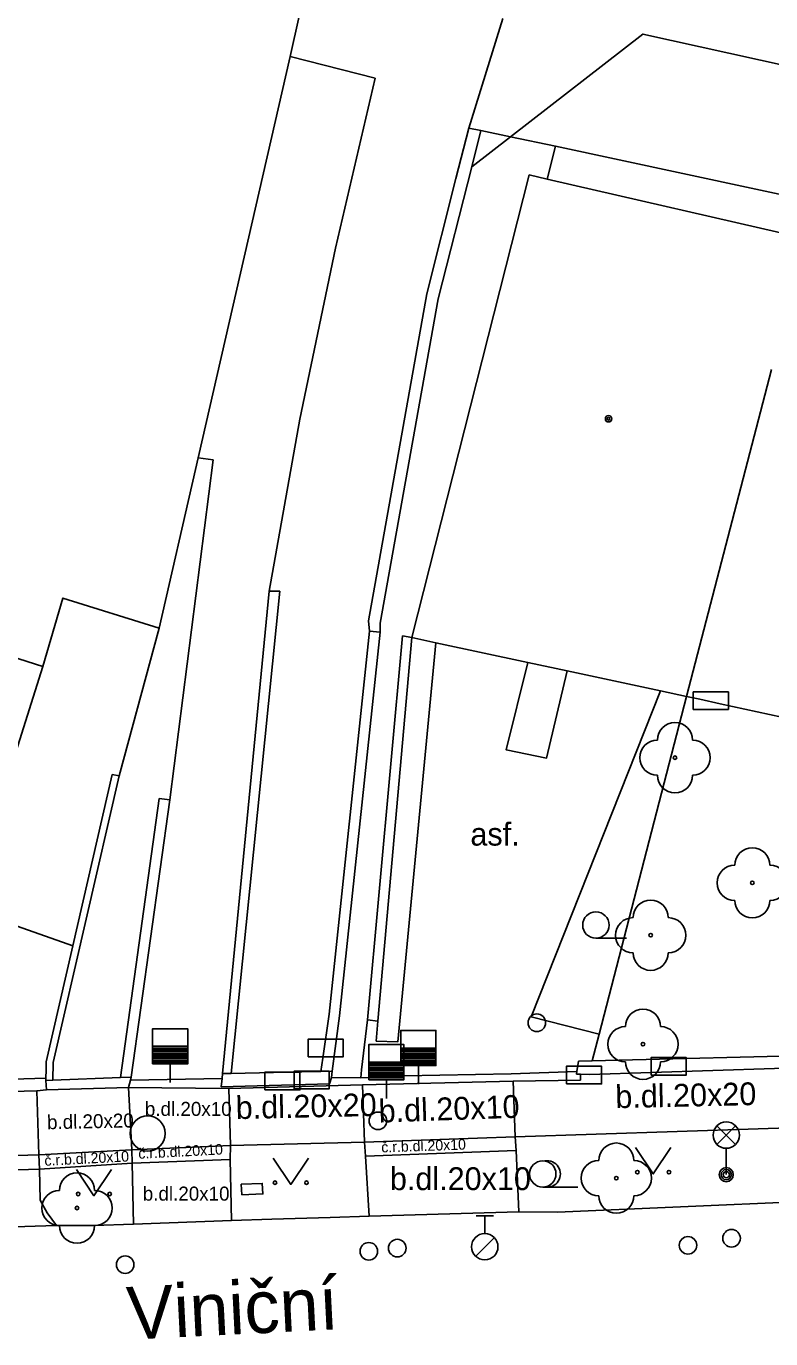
# Model space of a CAD drawing. Extents: x -595546 to -593986, y -1160845 to -1159202.
# Drawn here: x -594860.32 to -594839.13, y -1160772.58 to -1160735.24 of the extents above; entities that cross this region are included whole.
import ezdxf

# ---------------------------------------------------------------- set-up
doc = ezdxf.new("R2010")
doc.units = 0
for name, color, linetype in [('Level 22', 7, 'Continuous'), ('Level 24', 7, 'Continuous'), ('Level 27', 7, 'Continuous'), ('Level 28', 7, 'Continuous'), ('Level 31', 7, 'Continuous'), ('Level 33', 7, 'Continuous'), ('Level 36', 7, 'Continuous'), ('Level 39', 7, 'Continuous'), ('Nazvy ulic', 7, 'Continuous'), ('slaboproud - povrch.  znaky a tel. budka skut. velikost', 7, 'Continuous'), ('TM - budovy zdene_ betonove - VP', 7, 'Continuous'), ('TM - chodniky - VP', 7, 'Continuous'), ('TM - komunikace - VP', 7, 'Continuous'), ('TM - letecke snimky - pomocna linie', 7, 'Continuous'), ('TM - plot drateny_ kovovy - VP', 7, 'Continuous'), ('TM - podezdivka plotu - VP', 7, 'Continuous'), ('TM - pomocna konstrukcni linie', 7, 'Continuous'), ('TM - popis povrchu', 7, 'Continuous'), ('TM - rozhrani mezi zpev. plochami mezi sebou - VP', 7, 'Continuous'), ('TM - rozhrani ploch obecne - VP', 7, 'Continuous'), ('TM - vjezd na pozemek', 7, 'Continuous'), ('TM - zed operna - VP', 7, 'Continuous')]:
    doc.layers.add(name, color=color, linetype=linetype)

msp = doc.modelspace()

# ---------------------------------------------------------------- linework, layer by layer
at = {"layer": 'Level 22'}
for centre in [(-594841.86, -1160756.05), (-594839.66, -1160759.61), (-594842.55, -1160761.1), (-594842.77, -1160764.2), (-594843.53, -1160768.01), (-594858.87, -1160768.86)]:
    msp.add_circle(centre, 0.05, dxfattribs=at)
for centre, start, end in [((-594841.86, -1160755.55), 0, 180), ((-594842.36, -1160756.05), 90, 270), ((-594841.36, -1160756.05), 270, 90), ((-594841.86, -1160756.55), 180, 0), ((-594839.66, -1160759.11), 0, 180), ((-594840.16, -1160759.61), 90, 270), ((-594839.16, -1160759.61), 270, 90), ((-594842.55, -1160760.6), 0, 180), ((-594839.66, -1160760.11), 180, 0), ((-594843.05, -1160761.1), 90, 270), ((-594842.05, -1160761.1), 270, 90), ((-594842.55, -1160761.6), 180, 0), ((-594842.77, -1160763.7), 0, 180), ((-594843.27, -1160764.2), 90, 270), ((-594842.27, -1160764.2), 270, 90), ((-594842.77, -1160764.7), 180, 0), ((-594843.53, -1160767.51), 0, 180), ((-594844.03, -1160768.01), 90, 270), ((-594843.03, -1160768.01), 270, 90), ((-594858.87, -1160768.36), 0, 180), ((-594859.37, -1160768.86), 90, 270), ((-594858.37, -1160768.86), 270, 90), ((-594843.53, -1160768.51), 180, 0), ((-594858.87, -1160769.36), 180, 0)]:
    msp.add_arc(centre, 0.5, start, end, dxfattribs=at)
at = {"layer": 'Level 24'}
for points in [[(-594841.338, -1160754.679), (-594840.338, -1160754.679), (-594840.338, -1160754.179), (-594841.338, -1160754.179)], [(-594852.297, -1160764.558), (-594851.297, -1160764.558), (-594851.297, -1160764.058), (-594852.297, -1160764.058)], [(-594842.538, -1160765.079), (-594841.538, -1160765.079), (-594841.538, -1160764.579), (-594842.538, -1160764.579)], [(-594853.528, -1160765.499), (-594852.528, -1160765.499), (-594852.528, -1160764.999), (-594853.528, -1160764.999)], [(-594852.697, -1160765.468), (-594851.697, -1160765.468), (-594851.697, -1160764.968), (-594852.697, -1160764.968)], [(-594844.948, -1160765.329), (-594843.948, -1160765.329), (-594843.948, -1160764.829), (-594844.948, -1160764.829)]]:
    msp.add_lwpolyline(points, close=True, dxfattribs=at)
at = {"layer": 'Level 27'}
msp.add_circle((-594856.86, -1160766.74), 0.5, dxfattribs=at)
at = {"layer": 'Level 28'}
for p, q in [((-594856.72, -1160764.26), (-594855.72, -1160764.26)), ((-594856.72, -1160764.31), (-594855.72, -1160764.31)), ((-594849.66, -1160764.31), (-594848.66, -1160764.31)), ((-594856.72, -1160764.36), (-594855.72, -1160764.36)), ((-594856.72, -1160764.41), (-594855.72, -1160764.41)), ((-594856.72, -1160764.46), (-594855.72, -1160764.46)), ((-594856.72, -1160764.51), (-594855.72, -1160764.51)), ((-594856.72, -1160764.56), (-594855.72, -1160764.56)), ((-594856.72, -1160764.61), (-594855.72, -1160764.61)), ((-594856.72, -1160764.66), (-594855.72, -1160764.66)), ((-594849.66, -1160764.36), (-594848.66, -1160764.36)), ((-594849.66, -1160764.41), (-594848.66, -1160764.41)), ((-594849.66, -1160764.46), (-594848.66, -1160764.46)), ((-594849.66, -1160764.51), (-594848.66, -1160764.51)), ((-594849.66, -1160764.56), (-594848.66, -1160764.56)), ((-594849.66, -1160764.61), (-594848.66, -1160764.61)), ((-594849.66, -1160764.66), (-594848.66, -1160764.66)), ((-594856.72, -1160764.71), (-594855.72, -1160764.71)), ((-594856.22, -1160764.76), (-594856.22, -1160765.29)), ((-594850.57, -1160764.71), (-594849.57, -1160764.71)), ((-594850.57, -1160764.76), (-594849.57, -1160764.76)), ((-594850.57, -1160764.81), (-594849.57, -1160764.81)), ((-594850.57, -1160764.86), (-594849.57, -1160764.86)), ((-594850.57, -1160764.91), (-594849.57, -1160764.91)), ((-594850.57, -1160764.96), (-594849.57, -1160764.96)), ((-594850.57, -1160765.01), (-594849.57, -1160765.01)), ((-594850.57, -1160765.06), (-594849.57, -1160765.06)), ((-594849.66, -1160764.71), (-594848.66, -1160764.71)), ((-594849.66, -1160764.76), (-594848.66, -1160764.76)), ((-594849.16, -1160764.81), (-594849.16, -1160765.34)), ((-594850.57, -1160765.11), (-594849.57, -1160765.11)), ((-594850.57, -1160765.16), (-594849.57, -1160765.16)), ((-594850.07, -1160765.21), (-594850.07, -1160765.74)), ((-594847.52, -1160769.085), (-594847.02, -1160769.085)), ((-594847.27, -1160769.585), (-594847.27, -1160769.085)), ((-594847.528, -1160770.232), (-594846.998, -1160769.702))]:
    msp.add_line(p, q, dxfattribs=at)
for points in [[(-594856.72, -1160764.76), (-594855.72, -1160764.76), (-594855.72, -1160763.76), (-594856.72, -1160763.76)], [(-594849.66, -1160764.81), (-594848.66, -1160764.81), (-594848.66, -1160763.81), (-594849.66, -1160763.81)], [(-594850.57, -1160765.21), (-594849.57, -1160765.21), (-594849.57, -1160764.21), (-594850.57, -1160764.21)]]:
    msp.add_lwpolyline(points, close=True, dxfattribs=at)
for centre, radius in [((-594850.31, -1160766.38), 0.25), ((-594840.25, -1160769.72), 0.25), ((-594850.57, -1160770.09), 0.25), ((-594849.76, -1160770), 0.25), ((-594847.27, -1160769.96), 0.375), ((-594841.49, -1160769.92), 0.25), ((-594857.5, -1160770.47), 0.25)]:
    msp.add_circle(centre, radius, dxfattribs=at)
at = {"layer": 'Level 31'}
msp.add_circle((-594845.79, -1160763.59), 0.25, dxfattribs=at)
at = {"layer": 'Level 33'}
for p, q in [((-594840.665, -1160767.05), (-594840.135, -1160766.52)), ((-594840.665, -1160766.52), (-594840.135, -1160767.05)), ((-594840.4, -1160767.16), (-594840.4, -1160767.91))]:
    msp.add_line(p, q, dxfattribs=at)
for centre, radius in [((-594840.4, -1160766.785), 0.375), ((-594840.4, -1160767.91), 0.2), ((-594840.4, -1160767.91), 0.145), ((-594840.4, -1160767.91), 0.0876)]:
    msp.add_circle(centre, radius, dxfattribs=at)
at = {"layer": 'Level 36'}
for p, q in [((-594844.11, -1160761.185), (-594843.235, -1160761.185)), ((-594845.62, -1160768.265), (-594844.62, -1160768.265))]:
    msp.add_line(p, q, dxfattribs=at)
for points in [[(-594842.98, -1160767.14), (-594842.48, -1160767.89), (-594841.98, -1160767.14)], [(-594853.29, -1160767.44), (-594852.79, -1160768.19), (-594852.29, -1160767.44)], [(-594858.89, -1160767.76), (-594858.39, -1160768.51), (-594857.89, -1160767.76)]]:
    msp.add_lwpolyline(points, dxfattribs=at)
for centre, radius in [((-594844.11, -1160760.81), 0.375), ((-594845.62, -1160767.89), 0.375), ((-594842.93, -1160767.84), 0.05), ((-594842.031, -1160767.84), 0.05), ((-594858.84, -1160768.46), 0.05), ((-594857.941, -1160768.46), 0.05), ((-594853.24, -1160768.14), 0.05), ((-594852.341, -1160768.14), 0.05)]:
    msp.add_circle(centre, radius, dxfattribs=at)
msp.add_arc((-594845.495, -1160767.89), 0.375, 260.4059, 99.5941, dxfattribs=at)
at = {"layer": 'Level 39'}
for radius in [0.09, 0.0398]:
    msp.add_circle((-594843.75, -1160746.41), radius, dxfattribs=at)
at = {"layer": 'slaboproud - povrch.  znaky a tel. budka skut. velikost'}
msp.add_lwpolyline([(-594854.2, -1160768.18), (-594853.6, -1160768.16), (-594853.58, -1160768.46), (-594854.18, -1160768.48), (-594854.2, -1160768.18)], dxfattribs=at)
at = {"layer": 'TM - budovy zdene_ betonove - VP'}
for points in [[(-594849.35, -1160752.63), (-594846.01, -1160739.47)], [(-594846.01, -1160739.47), (-594845.5, -1160739.59)], [(-594845.5, -1160739.59), (-594838.15, -1160741.28)], [(-594839.11, -1160745.01), (-594841.53, -1160754.31)], [(-594862.5, -1160752.61), (-594861.96, -1160752.78), (-594859.84, -1160753.46)], [(-594848.66, -1160752.78), (-594849.35, -1160752.63)], [(-594846.05, -1160753.34), (-594848.66, -1160752.78)], [(-594859.84, -1160753.46), (-594860.34, -1160755.02), (-594861.44, -1160758.48), (-594861.62, -1160759.05), (-594862.03, -1160760.33)], [(-594844.93, -1160753.58), (-594846.05, -1160753.34)], [(-594842.27, -1160754.15), (-594844.93, -1160753.58)], [(-594841.53, -1160754.31), (-594842.27, -1160754.15)], [(-594841.15, -1160754.39), (-594841.53, -1160754.31)], [(-594840.57, -1160754.52), (-594841.15, -1160754.39)], [(-594836.71, -1160755.35), (-594840.57, -1160754.52)]]:
    msp.add_lwpolyline(points, dxfattribs=at)
at = {"layer": 'TM - chodniky - VP'}
for points in [[(-594846.41, -1160766.83), (-594837.19, -1160766.53)], [(-594846.38, -1160767.22), (-594846.41, -1160766.83)], [(-594854.51, -1160767.48), (-594854.5, -1160767.08)], [(-594854.5, -1160767.08), (-594850.69, -1160766.99)], [(-594850.69, -1160766.99), (-594850.66, -1160767.38)], [(-594846.3, -1160768.97), (-594846.38, -1160767.22)], [(-594859.94, -1160767.75), (-594857.3, -1160767.58)], [(-594857.3, -1160767.58), (-594857.26, -1160769.32)], [(-594854.48, -1160769.21), (-594854.51, -1160767.48)], [(-594850.66, -1160767.38), (-594850.56, -1160769.09)], [(-594859.92, -1160768.64), (-594859.94, -1160767.75)], [(-594859.72, -1160769), (-594859.92, -1160768.64)], [(-594859.45, -1160769.36), (-594859.72, -1160769)]]:
    msp.add_lwpolyline(points, dxfattribs=at)
at = {"layer": 'TM - komunikace - VP'}
for points in [[(-594838.2, -1160768.67), (-594845.2, -1160768.98)], [(-594853.33, -1160769.18), (-594854.48, -1160769.21)], [(-594851.67, -1160769.13), (-594853.33, -1160769.18)], [(-594850.56, -1160769.09), (-594851.67, -1160769.13)], [(-594846.3, -1160768.97), (-594850.56, -1160769.09)], [(-594845.2, -1160768.98), (-594846.3, -1160768.97)], [(-594859.45, -1160769.36), (-594877.23, -1160769.92)], [(-594858.39, -1160769.36), (-594859.45, -1160769.36)], [(-594857.26, -1160769.32), (-594858.39, -1160769.36)], [(-594854.48, -1160769.21), (-594857.26, -1160769.32)]]:
    msp.add_lwpolyline(points, dxfattribs=at)
at = {"layer": 'TM - letecke snimky - pomocna linie'}
for points in [[(-594846.54, -1160738.39), (-594842.77, -1160735.47), (-594836.98, -1160736.75)], [(-594850.39, -1160736.72), (-594852.81, -1160736.11)], [(-594853.4, -1160751.31), (-594852.53, -1160746.42), (-594851.52, -1160741.56), (-594850.39, -1160736.72)], [(-594847.64, -1160739.24), (-594846.54, -1160738.39)], [(-594859.84, -1160753.46), (-594859.27, -1160751.51), (-594856.53, -1160752.37)]]:
    msp.add_lwpolyline(points, dxfattribs=at)
at = {"layer": 'TM - plot drateny_ kovovy - VP'}
for points in [[(-594852.55, -1160734.96), (-594852.81, -1160736.11)], [(-594852.81, -1160736.11), (-594855.42, -1160747.52)], [(-594847.64, -1160739.24), (-594847.38, -1160738.21)], [(-594850.25, -1160752.48), (-594850.25, -1160752.22), (-594848.6, -1160743), (-594847.64, -1160739.24)], [(-594855.42, -1160747.52), (-594855.5, -1160747.85)], [(-594855, -1160747.58), (-594855.42, -1160747.52)], [(-594855.5, -1160747.85), (-594856.53, -1160752.37)], [(-594855, -1160747.58), (-594856.23, -1160757.25)], [(-594854.49, -1160765.03), (-594853.1, -1160751.31)], [(-594853.1, -1160751.31), (-594853.4, -1160751.31)], [(-594856.53, -1160752.37), (-594857.67, -1160756.57)], [(-594834.47, -1160752.07), (-594837.32, -1160764.5), (-594844.22, -1160764.67)], [(-594841.53, -1160754.31), (-594844.02, -1160763.91)], [(-594844.02, -1160763.91), (-594844.22, -1160764.67)], [(-594844.22, -1160764.67), (-594844.6, -1160764.68)], [(-594854.49, -1160765.03), (-594854.73, -1160765.03)], [(-594851.93, -1160764.98), (-594852.08, -1160764.98), (-594854.49, -1160765.03)], [(-594851.61, -1160764.97), (-594851.93, -1160764.98)], [(-594846.52, -1160765.04), (-594844.65, -1160764.98)], [(-594859.56, -1160765.22), (-594859.76, -1160765.23)], [(-594857.63, -1160765.15), (-594859.56, -1160765.22)], [(-594857.33, -1160765.14), (-594857.63, -1160765.15)], [(-594850.8, -1160765.16), (-594849.56, -1160765.1)]]:
    msp.add_lwpolyline(points, dxfattribs=at)
at = {"layer": 'TM - podezdivka plotu - VP'}
for points in [[(-594848.92, -1160742.86), (-594848.09, -1160739.58), (-594847.72, -1160738.14)], [(-594850.58, -1160752.16), (-594848.92, -1160742.86)], [(-594853.4, -1160751.31), (-594854.73, -1160765.03)], [(-594850.55, -1160752.45), (-594850.58, -1160752.16)], [(-594850.25, -1160752.48), (-594851.4, -1160763.39), (-594851.61, -1160764.97)], [(-594850.55, -1160752.45), (-594850.25, -1160752.48)], [(-594849.35, -1160752.63), (-594850.31, -1160763.54)], [(-594849.61, -1160752.58), (-594849.35, -1160752.63)], [(-594857.87, -1160756.53), (-594858.99, -1160761.4)], [(-594856.23, -1160757.25), (-594857.33, -1160765.14)], [(-594858.99, -1160761.4), (-594859.75, -1160764.7)], [(-594850.31, -1160763.54), (-594850.61, -1160763.51)], [(-594859.76, -1160765.17), (-594859.75, -1160764.93), (-594859.75, -1160764.7)], [(-594844.6, -1160764.68), (-594844.65, -1160764.98)], [(-594854.73, -1160765.03), (-594854.74, -1160765.18)], [(-594851.61, -1160764.97), (-594851.63, -1160765.15)], [(-594850.78, -1160764.93), (-594850.8, -1160765.16)], [(-594844.65, -1160764.98), (-594844.66, -1160765.05)], [(-594844.66, -1160765.05), (-594844.55, -1160765.05)], [(-594844.55, -1160765.05), (-594844.29, -1160765.06)], [(-594844.29, -1160765.06), (-594837.27, -1160764.83)], [(-594859.76, -1160765.23), (-594859.76, -1160765.17)], [(-594859.74, -1160765.5), (-594859.76, -1160765.23)], [(-594859.74, -1160765.5), (-594857.41, -1160765.43)], [(-594857.35, -1160765.22), (-594857.41, -1160765.43)], [(-594857.33, -1160765.14), (-594857.35, -1160765.22)], [(-594854.77, -1160765.41), (-594854.74, -1160765.18)], [(-594854.77, -1160765.41), (-594851.69, -1160765.33)], [(-594851.69, -1160765.33), (-594851.63, -1160765.15)]]:
    msp.add_lwpolyline(points, dxfattribs=at)
at = {"layer": 'TM - pomocna konstrukcni linie'}
for points in [[(-594857.87, -1160756.53), (-594857.67, -1160756.57)], [(-594856.53, -1160757.21), (-594856.23, -1160757.25)]]:
    msp.add_lwpolyline(points, dxfattribs=at)
at = {"layer": 'TM - rozhrani mezi zpev. plochami mezi sebou - VP'}
for points in [[(-594844.93, -1160753.58), (-594845.51, -1160756.06), (-594846.66, -1160755.83), (-594846.05, -1160753.34)], [(-594844.55, -1160765.05), (-594844.55, -1160765.22)], [(-594857.31, -1160767.2), (-594857.41, -1160765.43)], [(-594854.55, -1160765.46), (-594857.41, -1160765.43)], [(-594850.75, -1160765.36), (-594854.55, -1160765.46)], [(-594846.46, -1160765.25), (-594850.75, -1160765.36)], [(-594850.69, -1160766.99), (-594850.75, -1160765.36)], [(-594844.55, -1160765.22), (-594846.46, -1160765.25)], [(-594846.46, -1160765.25), (-594846.41, -1160766.83)], [(-594860.01, -1160765.53), (-594859.96, -1160767.35)], [(-594854.55, -1160765.46), (-594854.5, -1160767.08)], [(-594846.41, -1160766.83), (-594850.69, -1160766.99)], [(-594857.31, -1160767.2), (-594859.96, -1160767.35)], [(-594854.5, -1160767.08), (-594857.31, -1160767.2)], [(-594857.31, -1160767.2), (-594857.3, -1160767.58)], [(-594850.66, -1160767.38), (-594846.38, -1160767.22)], [(-594859.96, -1160767.35), (-594877.29, -1160767.87)], [(-594859.94, -1160767.75), (-594859.96, -1160767.35)], [(-594857.3, -1160767.58), (-594854.51, -1160767.48)], [(-594877.29, -1160768.28), (-594859.94, -1160767.75)]]:
    msp.add_lwpolyline(points, dxfattribs=at)
at = {"layer": 'TM - rozhrani ploch obecne - VP'}
for points in [[(-594847.72, -1160738.14), (-594846.76, -1160735.02)], [(-594847.72, -1160738.14), (-594847.38, -1160738.21)], [(-594847.38, -1160738.21), (-594846.54, -1160738.39)], [(-594846.54, -1160738.39), (-594845.26, -1160738.66)], [(-594845.5, -1160739.59), (-594845.26, -1160738.66)], [(-594845.26, -1160738.66), (-594837.88, -1160740.24)], [(-594848.66, -1160752.78), (-594849.74, -1160764.13), (-594850.36, -1160764.11), (-594850.31, -1160763.54)], [(-594844.02, -1160763.91), (-594845.95, -1160763.42), (-594842.27, -1160754.15)], [(-594862.03, -1160760.33), (-594858.99, -1160761.4)], [(-594860.01, -1160765.53), (-594876.47, -1160765.96)], [(-594859.74, -1160765.5), (-594860.01, -1160765.53)]]:
    msp.add_lwpolyline(points, dxfattribs=at)
at = {"layer": 'TM - vjezd na pozemek'}
for points in [[(-594849.56, -1160765.1), (-594846.52, -1160765.04)], [(-594864.49, -1160765.31), (-594859.76, -1160765.17)], [(-594857.35, -1160765.22), (-594854.74, -1160765.18)], [(-594851.63, -1160765.15), (-594850.8, -1160765.16)]]:
    msp.add_lwpolyline(points, dxfattribs=at)
at = {"layer": 'TM - zed operna - VP'}
for points in [[(-594850.55, -1160752.45), (-594851.7, -1160763.35), (-594851.88, -1160764.6)], [(-594849.61, -1160752.58), (-594850.61, -1160763.51)], [(-594859.56, -1160765.22), (-594859.55, -1160764.72), (-594857.67, -1160756.57)], [(-594856.53, -1160757.21), (-594857.63, -1160765.15)], [(-594850.61, -1160763.51), (-594850.78, -1160764.93)], [(-594851.88, -1160764.6), (-594851.93, -1160764.98)]]:
    msp.add_lwpolyline(points, dxfattribs=at)

# ---------------------------------------------------------------- texts
at = {"layer": 'Nazvy ulic'}
msp.add_text('Viniční', height=1.5, rotation=2.863, dxfattribs=at).set_placement((-594857.418, -1160772.607))
at = {"layer": 'TM - popis povrchu'}
for s, height, p in [('asf.', 0.65, (-594847.68, -1160758.55)), ('b.dl.20x10', 0.4, (-594856.94, -1160766.24)), ('b.dl.20x10', 0.65, (-594849.97, -1160768.35)), ('b.dl.20x10', 0.4, (-594857, -1160768.65))]:
    msp.add_text(s, height=height, dxfattribs=at).set_placement(p)
for s, height, rotation, p in [('b.dl.20x20', 0.65, 1.2791, (-594843.55, -1160766.02)), ('b.dl.20x20', 0.65, 1.2791, (-594854.35, -1160766.33)), ('b.dl.20x10', 0.65, 2, (-594850.28, -1160766.43)), ('b.dl.20x20', 0.4, 1.2791, (-594859.72, -1160766.62)), ('č.r.b.dl.20x10', 0.3, 2, (-594850.21, -1160767.28)), ('č.r.b.dl.20x10', 0.3, 3, (-594859.79, -1160767.66)), ('č.r.b.dl.20x10', 0.3, 3, (-594857.12, -1160767.46))]:
    msp.add_text(s, height=height, rotation=rotation, dxfattribs=at).set_placement(p)

doc.saveas('drawing.dxf')
